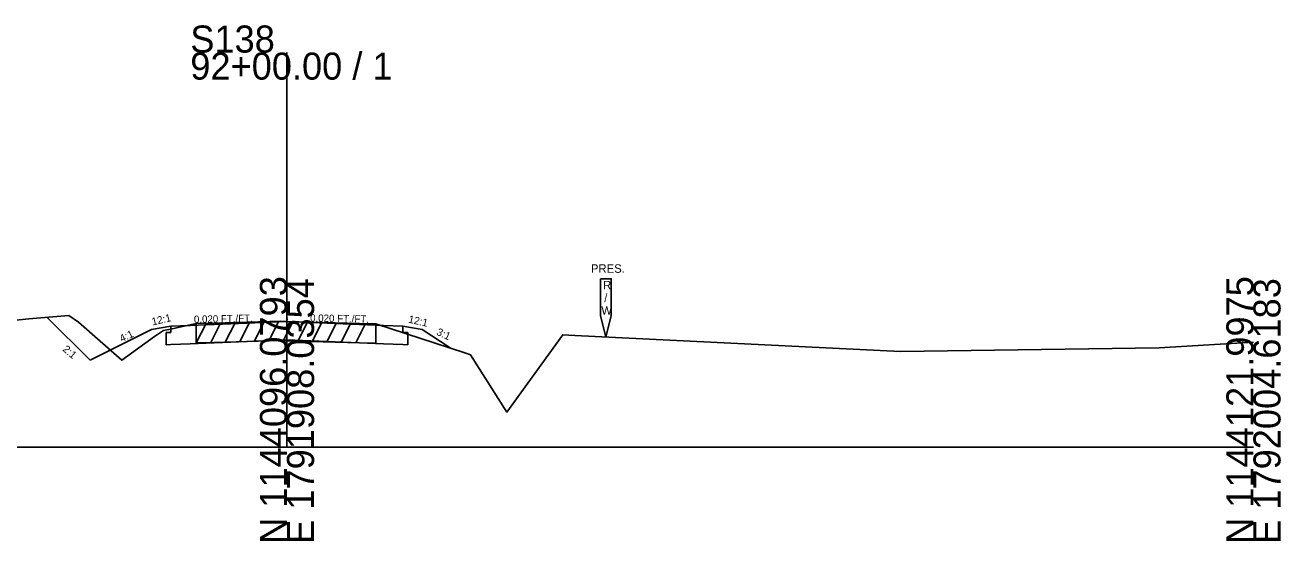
# Model space of a CAD drawing. Extents: x -26 to 1203, y -10 to 19606.
# Drawn here: x 1072.9 to 1202.8, y 3990.3 to 4043.7 of the extents above; entities that cross this region are included whole.
import ezdxf

# ---------------------------------------------------------------- set-up
doc = ezdxf.new("R2010")
doc.units = 0
for name, color, linetype in [('RD_EX_Driveway', 7, 'Continuous'), ('RD_GPK_XS_Cell', 7, 'Continuous'), ('RD_XS_Base', 7, 'Continuous'), ('RD_XS_EarthShd', 7, 'Continuous'), ('RD_XS_ExGround', 7, 'Continuous'), ('RD_XS_ExPaveRet', 7, 'Continuous'), ('RD_XS_ExRW', 7, 'Continuous'), ('RD_XS_Pave', 7, 'Continuous'), ('RD_XS_TX_Slope', 7, 'Continuous')]:
    doc.layers.add(name, color=color, linetype=linetype)

msp = doc.modelspace()

# ---------------------------------------------------------------- linework, layer by layer
at = {"layer": 'RD_GPK_XS_Cell'}
for p, q in [((1100, 4000), (1100, 4040.82)), ((1000, 4000), (1100, 4000)), ((1100, 4000), (1200, 4000))]:
    msp.add_line(p, q, dxfattribs=at)
at = {"layer": 'RD_XS_Base'}
for p, q in [((1088, 4011.88), (1088, 4012.51)), ((1112, 4011.88), (1112, 4012.51)), ((1088, 4011.88), (1087.5, 4011.85)), ((1087.5, 4010.58), (1087.5, 4011.85)), ((1090, 4010.69), (1100, 4011.1)), ((1110, 4010.69), (1100, 4011.1)), ((1112, 4011.88), (1112.5, 4011.85)), ((1112.5, 4010.58), (1112.5, 4011.85)), ((1088, 4010.61), (1087.5, 4010.58)), ((1088, 4010.61), (1090, 4010.69)), ((1112, 4010.61), (1110, 4010.69)), ((1112, 4010.61), (1112.5, 4010.58))]:
    msp.add_line(p, q, dxfattribs=at)
at = {"layer": 'RD_XS_EarthShd'}
for p, q in [((1079.63, 4008.99), (1075.19, 4013.43)), ((1088, 4012.51), (1086, 4012.18)), ((1112, 4012.51), (1114, 4012.18)), ((1086, 4012.18), (1079.63, 4008.99)), ((1114, 4012.18), (1116.88, 4010.26))]:
    msp.add_line(p, q, dxfattribs=at)
at = {"layer": 'RD_XS_ExGround'}
msp.add_lwpolyline([(1070.62, 4013.01), (1073.29, 4013.29), (1077.42, 4013.61), (1078.43, 4012.93), (1082.92, 4008.99), (1086.28, 4011.45), (1087.21, 4012.08), (1087.94, 4012.22), (1090.62, 4012.79), (1092.45, 4012.82), (1099.35, 4013.02), (1100, 4013), (1107.49, 4012.8), (1109.2, 4012.75), (1118.39, 4009.77), (1119, 4009.56), (1122.75, 4003.63), (1128.54, 4011.63), (1129.79, 4011.56), (1163.47, 4009.89), (1190.24, 4010.29), (1200, 4010.88)], dxfattribs=at)
at = {"layer": 'RD_XS_ExPaveRet'}
for p, q in [((1090.62, 4010.79), (1091.63, 4012.81)), ((1090.62, 4010.79), (1090.62, 4012.79)), ((1092.12, 4010.82), (1093.13, 4012.84)), ((1093.62, 4010.85), (1094.64, 4012.88)), ((1095.12, 4010.9), (1096.14, 4012.93)), ((1096.62, 4010.94), (1097.64, 4012.97)), ((1098.12, 4010.98), (1099.14, 4013.01)), ((1099.62, 4011.01), (1100.61, 4012.98)), ((1101.12, 4010.97), (1102.11, 4012.94)), ((1102.62, 4010.93), (1103.61, 4012.9)), ((1104.12, 4010.89), (1105.11, 4012.86)), ((1105.62, 4010.85), (1106.61, 4012.82)), ((1107.12, 4010.81), (1108.11, 4012.78)), ((1109.2, 4012.75), (1109.2, 4010.75)), ((1092.45, 4010.82), (1099.35, 4011.02)), ((1099.35, 4011.02), (1100, 4011)), ((1090.62, 4010.79), (1092.45, 4010.82)), ((1100, 4011), (1107.49, 4010.8)), ((1107.49, 4010.8), (1109.2, 4010.75))]:
    msp.add_line(p, q, dxfattribs=at)
at = {"layer": 'RD_XS_ExRW'}
msp.add_lwpolyline([(1132.45, 4017.42), (1133.55, 4017.42), (1133.55, 4013.59), (1133, 4011.4), (1132.45, 4013.59)], close=True, dxfattribs=at)
at = {"layer": 'RD_XS_Pave'}
for p, q in [((1088, 4012.51), (1090, 4012.59)), ((1090, 4012.59), (1100, 4013.01)), ((1110, 4012.59), (1100, 4013.01)), ((1112, 4012.51), (1110, 4012.59))]:
    msp.add_line(p, q, dxfattribs=at)

# ---------------------------------------------------------------- texts
at = {"layer": 'RD_EX_Driveway'}
msp.add_text('551.50', height=0.0975, rotation=90, dxfattribs=at).set_placement((1100.1, 4013))
at = {"layer": 'RD_GPK_XS_Cell'}
for s, p in [('S138', (1090, 4040.82)), ('92+00.00 / 1', (1090, 4038.02))]:
    msp.add_text(s, height=2.8, dxfattribs=at).set_placement(p)
for s, p in [('N 1144096.0793', (1100, 3990)), ('N 1144121.9975', (1200, 3990)), ('E 1791908.0354', (1102.8, 3990)), ('E 1792004.6183', (1202.8, 3990))]:
    msp.add_text(s, height=2.8, rotation=90, dxfattribs=at).set_placement(p)
at = {"layer": 'RD_XS_ExRW'}
for s, p in [('PRES.', (1131.45, 4018.04)), ('R', (1132.71, 4016.33)), ('/', (1132.83, 4015.01)), ('W', (1132.53, 4013.7))]:
    msp.add_text(s, height=0.875, dxfattribs=at).set_placement(p)
at = {"layer": 'RD_XS_TX_Slope'}
for s, height, rotation, p in [('12:1', 0.778, 12.7511, (1086.1, 4012.59)), ('0.020 FT./FT.', 0.7518, 1.1916, (1090.38, 4012.85)), ('0.020 FT./FT.', 0.7518, 358.8084, (1102.39, 4013)), ('12:1', 0.778, 347.2489, (1112.51, 4012.9)), ('4:1', 0.778, 24.919, (1082.9, 4010.84)), ('3:1', 0.778, 335.081, (1115.4, 4011.66)), ('2:1', 0.778, 319.3411, (1076.73, 4010.03))]:
    msp.add_text(s, height=height, rotation=rotation, dxfattribs=at).set_placement(p)

doc.saveas('drawing.dxf')
